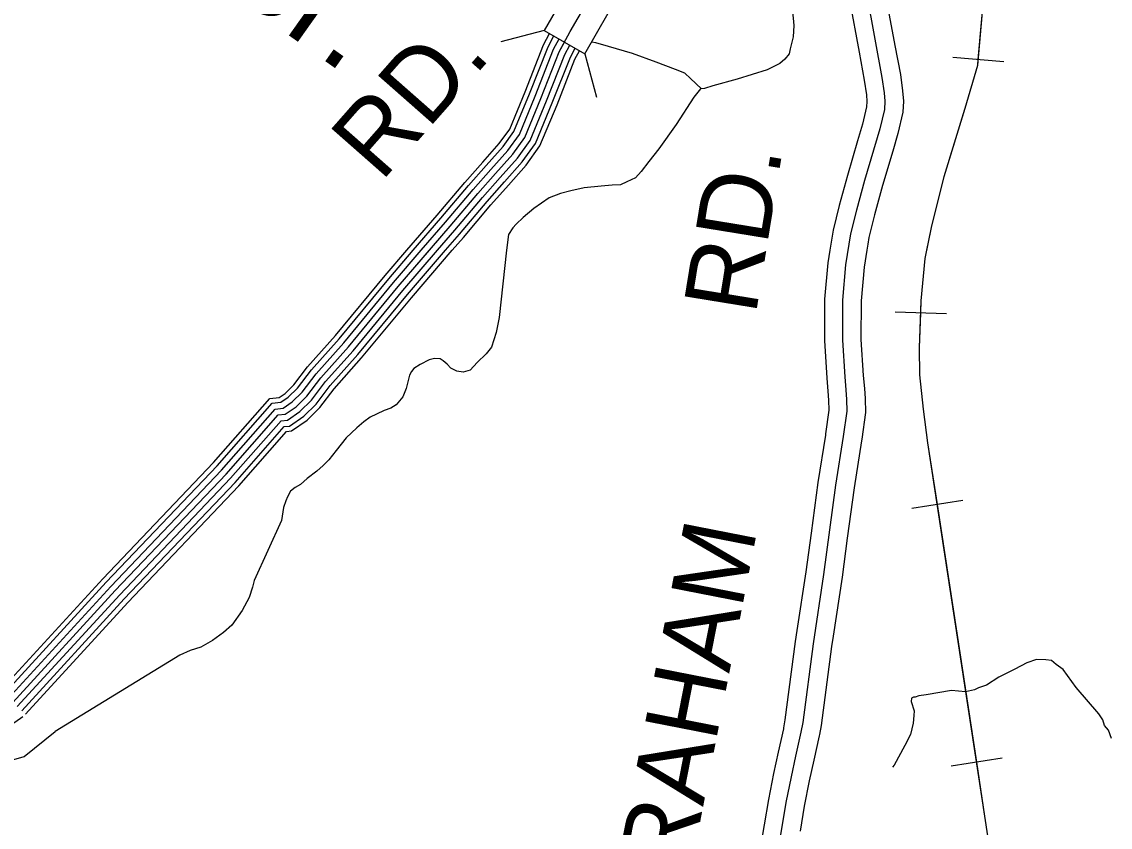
# Model space of a CAD drawing. Extents: x 1551132 to 1791609, y 378168 to 563823.
# Drawn here: x 1670772 to 1676283, y 412953 to 417031 of the extents above; entities that cross this region are included whole.
import ezdxf

# ---------------------------------------------------------------- set-up
doc = ezdxf.new("R2010")
doc.units = 0
for name, color, linetype in [('DESIGN - CONTOURS - Intermediate with optional Text', 7, 'Continuous'), ('DESIGN - DRAINAGE - Bridges and Cross Drains Size Text', 7, 'Continuous'), ('DESIGN - ROW - Right-of-Way and Easement Labels', 7, 'Continuous'), ('DESIGN - TRANSPORTATION - Text', 7, 'Continuous'), ('SURVEY - CONTOURS - Index with Text', 7, 'Continuous'), ('SURVEY - DRAINAGE - Storm Sewer', 7, 'Continuous'), ('SURVEY - PROPERTY - Owners', 7, 'Continuous')]:
    doc.layers.add(name, color=color, linetype=linetype)

msp = doc.modelspace()

# ---------------------------------------------------------------- linework, layer by layer
at = {"layer": 'DESIGN - CONTOURS - Intermediate with optional Text'}
for p, q in [((1675744.26, 416827.976), (1675485.249, 416850.51)), ((1675452.974, 415551.959), (1675193.156, 415561.301)), ((1675452.974, 415551.959), (1675193.156, 415561.301)), ((1675535.764, 414606.617), (1675278.753, 414567.366)), ((1675735.017, 413301.708), (1675477.998, 413262.457))]:
    msp.add_line(p, q, dxfattribs=at)
for points in [[(1675359.601, 414899.125), (1675337.41, 415069.646), (1675319.269, 415244.126), (1675316.728, 415380.363), (1675325.294, 415618.636), (1675345.61, 415832.725), (1675377.31, 415988.595), (1675442.158, 416248.244), (1675547.956, 416593.545), (1675612.388, 416812.05), (1675647.629, 417217.186), (1675638.121, 417559.67), (1675453.401, 418714.959)], [(1675614.755, 416839.243), (1675647.629, 417217.186), (1675639.838, 417497.718)], [(1675431.55, 416205.776), (1675442.158, 416248.244), (1675547.956, 416593.545), (1675612.388, 416812.05), (1675614.755, 416839.243)], [(1675359.601, 414899.125), (1675337.41, 415069.646), (1675319.269, 415244.126), (1675316.728, 415380.363), (1675325.294, 415618.636), (1675345.61, 415832.725), (1675377.31, 415988.595), (1675442.158, 416248.244), (1675546.648, 416589.27)], [(1675431.55, 416205.776), (1675442.158, 416248.244), (1675546.648, 416589.27)], [(1675353.952, 415873.734), (1675377.31, 415988.595), (1675431.55, 416205.776)], [(1675353.952, 415873.734), (1675377.31, 415988.595), (1675431.55, 416205.776)], [(1675323.061, 415556.626), (1675325.294, 415618.636), (1675345.61, 415832.725), (1675353.952, 415873.734)], [(1675323.061, 415556.626), (1675325.294, 415618.636), (1675345.61, 415832.725), (1675353.952, 415873.734)], [(1675359.601, 414899.125), (1675337.41, 415069.646), (1675319.269, 415244.126), (1675316.728, 415380.363), (1675323.061, 415556.626)], [(1675359.601, 414899.125), (1675337.41, 415069.646), (1675319.269, 415244.126), (1675316.728, 415380.363), (1675323.061, 415556.626)], [(1675741.274, 411308.397), (1675725.308, 411658.248), (1675699.5, 412369.9), (1675685.718, 412631.866), (1675670.568, 412793.553), (1675662.452, 412909.231), (1675648.244, 413008.734), (1675359.601, 414899.125)], [(1675407.258, 414586.992), (1675359.601, 414899.125)], [(1675506.881, 413934.541), (1675407.258, 414586.992)], [(1675606.503, 413282.083), (1675506.881, 413934.541)], [(1675685.959, 412627.24), (1675685.718, 412631.866), (1675670.568, 412793.553), (1675662.452, 412909.231), (1675648.244, 413008.734), (1675606.503, 413282.083)]]:
    msp.add_lwpolyline(points, dxfattribs=at)
at = {"layer": 'DESIGN - TRANSPORTATION - Text'}
for points in [[(1674674.202, 417084.624), (1674681.427, 417012.372), (1674677.818, 416954.57), (1674662.944, 416893.935), (1674656.644, 416867.976), (1674634.336, 416842.217), (1674610.07, 416820.492), (1674545.663, 416787.241), (1674393.075, 416741.065), (1674270.628, 416706.53), (1674228.462, 416693.03), (1674208.429, 416691.28), (1674173.938, 416649.645), (1674084.282, 416510.575), (1673996.826, 416387.488), (1673946.068, 416324.028), (1673907.453, 416272.444), (1673879.078, 416240.751), (1673834.829, 416221.267), (1673802.638, 416205.642), (1673760.606, 416204.158), (1673704.524, 416198.85), (1673618.393, 416189.9), (1673552.194, 416174.691), (1673500.02, 416161.324), (1673441.755, 416140.007), (1673365.082, 416084.88), (1673310.541, 416039.496), (1673274.134, 416005.903), (1673257.918, 415988.078), (1673235.518, 415954.31)], [(1674212.987, 416691.68), (1674157.03, 416743.981), (1674129.323, 416770.357), (1674081.524, 416788.966), (1673983.926, 416826.225), (1673864.396, 416869.751), (1673742.765, 416905.302), (1673678.958, 416924.111), (1673655.767, 416927.494)], [(1673235.518, 415954.31), (1673226.502, 415873.733)], [(1673226.502, 415873.733), (1673188.394, 415532.999), (1673173.511, 415457.08), (1673150.637, 415383.27), (1673122.237, 415349.569), (1673077.713, 415306.068), (1673041.239, 415266.467), (1673007.123, 415256.875), (1672975.157, 415261.275), (1672943.341, 415277.684), (1672925.567, 415297.934), (1672905.751, 415314.193), (1672889.868, 415324.41), (1672861.885, 415326.752), (1672833.786, 415319.093), (1672789.495, 415295.609), (1672757.254, 415275.975), (1672745.071, 415260.108), (1672734.855, 415242.208), (1672718.063, 415174.331), (1672701.564, 415132.48), (1672667.073, 415090.845), (1672640.882, 415075.153), (1672606.732, 415063.553), (1672568.492, 415044.002), (1672536.301, 415028.377), (1672504.01, 415004.743), (1672467.652, 414975.159), (1672415.037, 414923.741), (1672364.28, 414860.281), (1672325.714, 414812.696), (1672297.381, 414785.004), (1672265.032, 414755.37), (1672216.575, 414717.919), (1672182.217, 414688.301), (1672156.026, 414672.601), (1672131.81, 414654.875), (1672117.46, 414625.016), (1672109.227, 414605.091), (1672096.827, 414571.198), (1672086.053, 414505.246), (1671949.206, 414201.997)], [(1671949.206, 414201.997), (1671940.281, 414167.946), (1671923.673, 414116.086), (1671886.899, 414050.451), (1671836, 413974.982), (1671793.568, 413939.456), (1671737.069, 413898.105), (1671678.662, 413864.779), (1671624.447, 413847.429), (1671572.156, 413824.036), (1670941.071, 413437.409)], [(1676288.837, 413401.319), (1676273.321, 413443.562), (1676253.596, 413467.838), (1676245.921, 413495.972), (1676224.272, 413526.273), (1676109.783, 413659.859), (1676044.818, 413750.787), (1676009.119, 413777.254), (1675985.344, 413797.58), (1675957.362, 413799.93), (1675909.38, 413802.521), (1675861.156, 413785.096), (1675798.774, 413753.82), (1675718.267, 413712.761), (1675655.769, 413671.476), (1675615.595, 413657.959), (1675595.478, 413648.192), (1675549.346, 413638.75), (1675479.406, 413645.617), (1675351.101, 413623.175), (1675313.027, 413617.633), (1675294.952, 413611.849), (1675286.944, 413611.949), (1675276.878, 413606.066), (1675274.686, 413590.074), (1675290.136, 413541.814), (1675287.852, 413517.814), (1675285.411, 413479.796), (1675270.728, 413421.903), (1675242.07, 413366.176), (1675188.896, 413266.707), (1675180.33, 413257.29)], [(1670459.015, 413066.424), (1670482.431, 413112.842), (1670514.564, 413150.752), (1670546.746, 413198.661), (1670560.929, 413246.654), (1670784.716, 413310.581), (1670941.071, 413437.409)]]:
    msp.add_lwpolyline(points, dxfattribs=at)
at = {"layer": 'SURVEY - CONTOURS - Index with Text'}
for points in [[(1670726.484, 413584.23), (1671245.014, 414150.72), (1671806.126, 414740.527), (1672069.67, 415040.594), (1672105.811, 415044.269), (1672160.318, 415081.82), (1672214.975, 415135.405), (1672286.048, 415228.907), (1672425.912, 415385.878), (1672677.464, 415690.069), (1672941.075, 415996.153), (1673081.014, 416161.14), (1673170.212, 416262.485), (1673257.368, 416359.846), (1673318.342, 416445.431), (1673400.415, 416643.02), (1673492.863, 416878.576), (1673547.986, 416982.245), (1673698.808, 417239.294)], [(1672721.197, 415873.733), (1672875.16, 416052.496), (1673015.398, 416217.842), (1673105.363, 416320.053), (1673189.545, 416414.097), (1673242.027, 416487.757), (1673320.008, 416675.496), (1673413.965, 416914.894), (1673444.197, 416971.745)], [(1672753.813, 415873.733), (1672893.943, 416036.437), (1673034.098, 416201.683), (1673123.846, 416303.644), (1673208.877, 416398.63), (1673263.776, 416475.69), (1673342.924, 416666.237), (1673436.447, 416904.543), (1673465.597, 416959.353)], [(1672794.728, 415873.733), (1672917.509, 416016.295), (1673057.556, 416181.408), (1673147.029, 416283.069), (1673233.118, 416379.238), (1673291.059, 416460.565), (1673371.674, 416654.628), (1673464.655, 416891.56), (1673492.463, 416943.853)], [(1672835.644, 415873.733), (1672941.075, 415996.153), (1673081.014, 416161.14), (1673170.212, 416262.485), (1673257.368, 416359.846), (1673318.342, 416445.431), (1673400.415, 416643.02), (1673492.863, 416878.576), (1673519.32, 416928.327)], [(1672876.552, 415873.733), (1672964.641, 415976.01), (1673104.471, 416140.873), (1673193.394, 416241.901), (1673281.617, 416340.453), (1673345.624, 416430.298), (1673429.156, 416631.411), (1673521.07, 416865.592), (1673546.186, 416912.827)], [(1672917.467, 415873.733), (1672988.207, 415955.868), (1673127.929, 416120.598), (1673216.577, 416221.325), (1673305.858, 416321.061), (1673372.907, 416415.172), (1673457.905, 416619.803), (1673549.278, 416852.609), (1673573.102, 416897.427)], [(1672951.408, 415873.733), (1673007.757, 415939.159), (1673147.387, 416103.789), (1673235.81, 416204.25), (1673325.975, 416304.969), (1673395.54, 416402.614), (1673481.746, 416610.169), (1673572.677, 416841.842), (1673595.31, 416884.401)], [(1670662.519, 413642.781), (1671181.615, 414209.888), (1671742.111, 414799.054), (1672027.004, 415123.421), (1672074.92, 415128.296), (1672104.961, 415148.988), (1672149.76, 415192.906), (1672219.058, 415284.075), (1672360.105, 415442.379), (1672611.191, 415746.004), (1672721.197, 415873.733)], [(1670680.752, 413626.097), (1671199.682, 414193.021), (1671760.36, 414782.37), (1672039.162, 415099.812), (1672083.728, 415104.345), (1672120.736, 415129.846), (1672168.351, 415176.522), (1672238.15, 415268.35), (1672378.863, 415426.271), (1672630.082, 415730.062), (1672753.813, 415873.733)], [(1670703.618, 413605.164), (1671222.348, 414171.87), (1671783.243, 414761.453), (1672054.42, 415070.203), (1672094.769, 415074.303), (1672140.527, 415105.829), (1672191.659, 415155.963), (1672262.099, 415248.633), (1672402.387, 415406.078), (1672653.773, 415710.062), (1672794.728, 415873.733)], [(1670726.484, 413584.23), (1671245.014, 414150.72), (1671806.126, 414740.527), (1672069.67, 415040.594), (1672105.811, 415044.269), (1672160.318, 415081.82), (1672214.975, 415135.405), (1672286.048, 415228.907), (1672425.912, 415385.878), (1672677.464, 415690.069), (1672835.644, 415873.733)], [(1670749.35, 413563.296), (1671267.68, 414129.569), (1671829.009, 414719.602), (1672084.92, 415010.985), (1672116.852, 415014.235), (1672180.109, 415057.811), (1672238.291, 415114.846), (1672309.998, 415209.182), (1672449.436, 415365.677), (1672701.156, 415670.077), (1672876.552, 415873.733)], [(1670772.216, 413542.362), (1671290.346, 414108.419), (1671851.892, 414698.685), (1672100.178, 414981.375), (1672127.894, 414984.192), (1672199.9, 415033.794), (1672261.599, 415094.287), (1672333.947, 415189.464), (1672472.961, 415345.485), (1672724.847, 415650.077), (1672917.467, 415873.733)], [(1670791.183, 413525.003), (1671309.146, 414090.868), (1671870.875, 414681.326), (1672112.827, 414956.808), (1672137.052, 414959.275), (1672216.317, 415013.876), (1672280.94, 415077.236), (1672353.813, 415173.106), (1672492.477, 415328.726), (1672744.496, 415633.493), (1672951.408, 415873.733)], [(1669518.795, 413118.692), (1669537.187, 413126.5), (1669678.117, 413172.568), (1669857.171, 413231.103), (1670142.723, 413312.589), (1670426.724, 413380.833), (1670647.536, 413439.126), (1670698.793, 413449.068), (1670737.442, 413484.085), (1670777.675, 413513.003)]]:
    msp.add_lwpolyline(points, dxfattribs=at)
at = {"layer": 'SURVEY - DRAINAGE - Storm Sewer'}
for p, q in [((1673416.578, 416987.534), (1673197.179, 416928.754)), ((1673622.306, 416868.772), (1673681.095, 416649.398))]:
    msp.add_line(p, q, dxfattribs=at)
msp.add_lwpolyline([(1673416.578, 416987.534), (1673622.356, 416868.739), (1673741.143, 417074.526), (1673535.373, 417193.313)], close=True, dxfattribs=at)
at = {"layer": 'SURVEY - PROPERTY - Owners'}
for points in [[(1674926.838, 417336.339), (1674961.945, 417140.417), (1675010.985, 416876.41), (1675037.343, 416734.49), (1675047.943, 416660.246), (1675051.043, 416627.479), (1675049.168, 416600.436), (1675028.343, 416512.134), (1675003.735, 416428.423), (1674951.978, 416252.36), (1674909.771, 416100.598), (1674879.28, 415975.911), (1674872.547, 415934.544), (1674862.638, 415873.734)], [(1675107.9, 417374.715), (1675143.932, 417173.626), (1675192.873, 416910.203), (1675219.939, 416764.466), (1675231.697, 416682.047), (1675236.647, 416629.795), (1675232.672, 416572.611), (1675207.247, 416464.783), (1675181.223, 416376.247), (1675129.849, 416201.476), (1675088.783, 416053.822), (1675060.7, 415939.01), (1675055.134, 415904.801), (1675050.076, 415873.734)], [(1675051.176, 417156.701), (1675126.874, 416749.19), (1675138.041, 416670.938), (1675142.049, 416628.612), (1675139.141, 416586.794), (1675116.066, 416488.917), (1675039.193, 416227.41), (1674997.544, 416077.664), (1674968.236, 415957.819), (1674942.511, 415799.873), (1674926.587, 415621.785), (1674926.412, 415419.472), (1674938.428, 415233.05), (1674943.719, 415166.882), (1674947.203, 415118.772), (1674948.561, 415058.662), (1674931.17, 414930.667), (1674892.495, 414684.736), (1674831.588, 414232.749), (1674777.764, 413880.831), (1674725.44, 413482.829), (1674716.666, 413433.403), (1674689.591, 413312.983), (1674666.433, 413207.088), (1674641.009, 413077.185), (1674594.026, 412803.311)], [(1674862.638, 415873.734), (1674852.455, 415811.215), (1674835.881, 415625.869), (1674835.705, 415422.28), (1674835.705, 415416.555), (1674847.955, 415226.517), (1674853.272, 415159.99), (1674856.571, 415114.472), (1674857.713, 415063.779), (1674841.422, 414943.843), (1674840.555, 414938.342), (1674802.739, 414697.836), (1674768.207, 414441.579), (1674741.799, 414245.666), (1674696.341, 413948.408), (1674687.958, 413893.607), (1674635.776, 413496.679), (1674628.426, 413455.27), (1674627.718, 413451.287), (1674601.035, 413332.625), (1674577.61, 413225.489), (1674551.786, 413093.569), (1674529.678, 412964.665), (1674504.579, 412818.378)], [(1675050.076, 415873.734), (1675036.126, 415788.082), (1675020.876, 415617.535), (1675020.701, 415422.505), (1675032.476, 415239.842), (1675037.734, 415174.049), (1675041.417, 415123.247), (1675042.992, 415053.346), (1675024.467, 414916.967), (1675023.292, 414909.55), (1674985.802, 414671.11), (1674951.544, 414416.87), (1674924.919, 414219.324), (1674879.212, 413920.432), (1674871.121, 413867.556), (1674818.647, 413468.437), (1674810.572, 413422.928), (1674809.13, 413414.811), (1674781.647, 413292.566), (1674758.764, 413187.955), (1674733.757, 413060.151), (1674712.007, 412933.39)]]:
    msp.add_lwpolyline(points, dxfattribs=at)

# ---------------------------------------------------------------- texts
at = {"layer": 'DESIGN - DRAINAGE - Bridges and Cross Drains Size Text'}
msp.add_text('Br.', height=474.9965, rotation=324.668933, dxfattribs=at).set_placement((1671742.899, 417232.221))
at = {"layer": 'DESIGN - ROW - Right-of-Way and Easement Labels'}
for s, height, rotation, p in [('RD.', 370.0019, 48.646261, (1672590.75, 416215.175)), ('RD.', 370.0093, 80.747294, (1674487.264, 415541.016)), ('GRAHAM', 370.0091, 78.923942, (1674078.538, 412326.09))]:
    msp.add_text(s, height=height, rotation=rotation, dxfattribs=at).set_placement(p)

doc.saveas('drawing.dxf')
